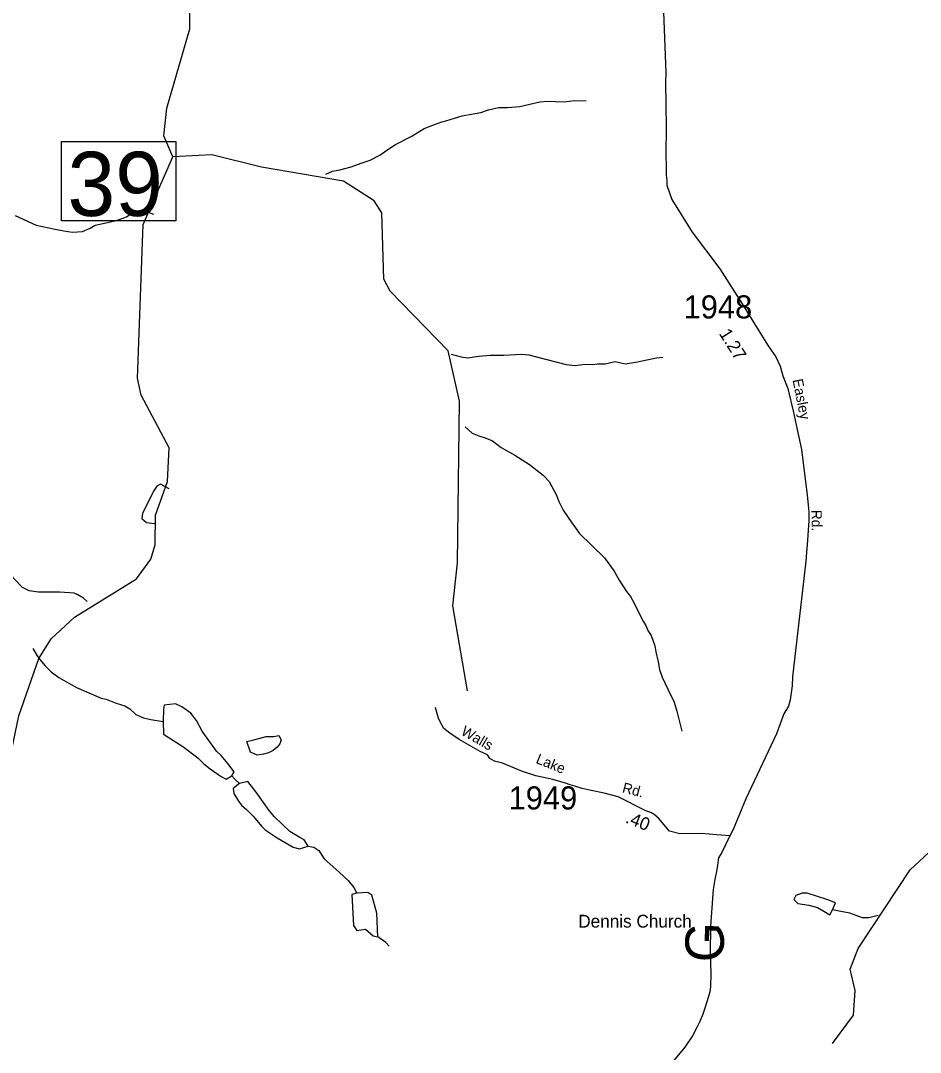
# Model space of a CAD drawing. Extents: x 1551653 to 1702041, y 811336 to 920032.
# Drawn here: x 1650589 to 1656342, y 905491 to 912089 of the extents above; entities that cross this region are included whole.
import ezdxf

# ---------------------------------------------------------------- set-up
doc = ezdxf.new("R2010")
doc.units = 0
for name, color, linetype in [('Old_Level_11', 7, 'Continuous'), ('Old_Level_17', 7, 'Continuous'), ('Old_Level_22', 7, 'Continuous'), ('Old_Level_31', 7, 'Continuous'), ('Old_Level_32', 7, 'Continuous'), ('Old_Level_59', 7, 'Continuous'), ('Old_Level_62', 7, 'Continuous'), ('Old_Level_8', 7, 'Continuous')]:
    doc.layers.add(name, color=color, linetype=linetype)

msp = doc.modelspace()

# ---------------------------------------------------------------- linework, layer by layer
at = {"layer": 'Old_Level_31'}
msp.add_lwpolyline([(1650850.599, 911316.273), (1651580.907, 911316.273), (1651580.907, 910808.888), (1650850.599, 910808.888), (1650850.599, 911316.273)], dxfattribs=at)
at = {"layer": 'Old_Level_32'}
for points in [[(1654700.185, 912144.846), (1654713.289, 911755.264), (1654712.459, 911694.847), (1654716.647, 911405.318), (1654714.235, 911236.365), (1654716.647, 911147.062), (1654716.647, 911101.203), (1654721.47, 911067.413), (1654721.47, 911036.036), (1654752.829, 910944.319), (1654883.083, 910736.749), (1655059.007, 910501.916), (1655212.783, 910260.454), (1655297.408, 910121.651), (1655364.482, 910015.228), (1655387.402, 909981.143), (1655417.556, 909938.706), (1655445.377, 909879.906), (1655462.536, 909818.322), (1655493.238, 909736.145), (1655530.386, 909584.047), (1655581.042, 909347.449), (1655618.19, 909054.98), (1655626.98, 908972.27), (1655628.85, 908946.217), (1655628.321, 908892.742), (1655617.66, 908735.855), (1655612.516, 908689.536), (1655608.819, 908631.722), (1655523.632, 907893.822), (1655520.864, 907835.965), (1655508.628, 907745.842), (1655498.201, 907705.432), (1655469.505, 907656.695), (1655422.488, 907529.175), (1655298.663, 907266.861), (1655225.307, 907113.665), (1655144.13, 906915.474), (1655123.91, 906875.665)], [(1655123.91, 906875.665), (1655040.944, 906881.7), (1654943.009, 906891.839), (1654804.548, 906888.459), (1654737.006, 906905.359), (1654666.611, 906989.031), (1654640.363, 907013.318), (1654618.598, 907025.565), (1654585.561, 907036.351), (1654409.205, 907125.197), (1654319.618, 907148.032), (1654237.716, 907164.909), (1654178.556, 907178.317), (1654131.246, 907193.888), (1654102.637, 907201.969), (1654072.244, 907212.109), (1653991.193, 907235.769), (1653883.126, 907259.429), (1653798.699, 907286.468), (1653670.558, 907339.861), (1653618.423, 907354.131), (1653589.32, 907370.967), (1653573.18, 907392.949), (1653526.415, 907415.715), (1653393.111, 907492.871), (1653333.462, 907531.506), (1653293.859, 907561.926), (1653272.101, 907603.992), (1653261.609, 907629.222), (1653254.437, 907650.58), (1653240.998, 907697.367)], [(1655123.91, 906875.665), (1655071.338, 906770.16), (1655051.075, 906736.361), (1655044.321, 906689.042), (1655037.567, 906648.482), (1655027.436, 906597.783), (1655017.304, 906533.564), (1654999.318, 906297.925), (1654997.619, 906125.862), (1655002.379, 905995.889), (1655000.034, 905910.088), (1654995.007, 905879.373), (1654985.969, 905848.14), (1654960.332, 905768.415), (1654949.876, 905736.408), (1654931.497, 905688.757), (1654913.308, 905650.502), (1654884.804, 905596.851), (1654835.926, 905525.604), (1654627.689, 905273.695)]]:
    msp.add_lwpolyline(points, dxfattribs=at)
at = {"layer": 'Old_Level_59'}
msp.add_line((1651671.053, 912036.911), (1651662.134, 912723.63), dxfattribs=at)
for points in [[(1651561.145, 911218.958), (1651505.166, 911351.422), (1651524.133, 911528.279), (1651671.053, 912036.911)], [(1655779.272, 905549.063), (1655914.196, 905730.226), (1655925.269, 905887.501), (1655893.281, 906022.836), (1655944.236, 906156.325), (1656275.293, 906658.395), (1656790.281, 907137.089), (1657196.284, 907608.093), (1657349.253, 907913.518), (1657498.223, 908471.875), (1657563.225, 909044.996), (1657567.223, 909412.654), (1657472.284, 909795.281), (1657476.283, 910146.536), (1657556.253, 910522.396), (1657616.231, 910668.906), (1657644.22, 910911.277), (1657619.307, 910954.441), (1657613.258, 911121.968), (1657437.22, 911755.887), (1657414.255, 911956.53)], [(1653446.189, 907802.585), (1653353.198, 908346.178), (1653381.188, 908621.358), (1653394.208, 909655.128), (1653322.235, 909978.393), (1652952.219, 910360.097), (1652911.208, 910436.377), (1652899.213, 910860.117), (1652850.205, 910936.601), (1652652.228, 911062.093), (1652128.217, 911151.598), (1651812.232, 911230.236), (1651561.145, 911218.958)], [(1650291.155, 905371.898), (1650444.124, 905595.405), (1650475.19, 906087.12), (1650401.166, 906180.623), (1650360.155, 906296.273), (1650380.148, 906588.062), (1650442.176, 906862.524), (1650480.213, 907278.677), (1650506.152, 907304.411), (1650577.203, 907644.388), (1650706.181, 908009.38), (1650783.178, 908135.897), (1650934.199, 908273.898), (1651329.129, 908518.73), (1651422.223, 908644.837), (1651448.162, 908736.187), (1651451.135, 908926.476), (1651528.132, 909141.678), (1651539.205, 909358.11), (1651360.194, 909693.268), (1651336.203, 909802.151), (1651373.215, 910786.196), (1651561.145, 911218.958)]]:
    msp.add_lwpolyline(points, dxfattribs=at)
at = {"layer": 'Old_Level_62'}
for points in [[(1652540.987, 911107.41), (1652581.997, 911126.992), (1652630.082, 911134.272), (1652702.465, 911154.982), (1652766.749, 911177.845), (1652823.036, 911196.915), (1652885.577, 911227.878), (1652930.073, 911261.096), (1652984.617, 911296.16), (1653085.4, 911348.448), (1653168.241, 911398.994), (1653234.575, 911423.908), (1653280.917, 911441.132), (1653306.959, 911448.719), (1653363.246, 911465.738), (1653411.433, 911480.912), (1653459.518, 911488.089), (1653531.798, 911500.802), (1653579.986, 911518.027), (1653644.269, 911532.893), (1653700.249, 911533.918), (1653780.322, 911540.582), (1653908.787, 911570.417), (1653956.769, 911573.596), (1654060.73, 911569.802), (1654132.806, 911578.619), (1654204.677, 911575.339)], [(1650554.135, 910843.61), (1650689.059, 910781.274), (1650768.722, 910763.948), (1650808.604, 910755.233), (1650864.378, 910744.365), (1650920.255, 910735.343), (1650984.334, 910740.264), (1651032.624, 910761.487), (1651064.919, 910780.864), (1651145.197, 910797.576), (1651201.381, 910810.597), (1651265.665, 910833.46), (1651306.163, 910862.783), (1651346.251, 910872.112), (1651386.236, 910871.395), (1651437.704, 910850.89)], [(1653340.69, 909956.657), (1653406.409, 909939.023), (1653446.292, 909932.359), (1653518.47, 909943.124), (1653590.546, 909949.891), (1653678.513, 909950.403), (1653790.574, 909956.452), (1653838.454, 909951.634), (1653886.231, 909938.92), (1654077.339, 909889.605), (1654133.319, 909884.684), (1654197.397, 909891.553), (1654245.38, 909890.733), (1654277.368, 909894.219), (1654325.35, 909895.347), (1654389.531, 909908.265), (1654453.302, 909895.244), (1654533.478, 909907.855), (1654581.665, 909916.98), (1654653.843, 909931.744), (1654693.931, 909937.075)], [(1653430.913, 909492.317), (1653476.434, 909451.922), (1653518.162, 909433.159), (1653565.94, 909418.396), (1653605.617, 909401.684), (1653660.879, 909358.726), (1653748.128, 909311.256), (1653843.067, 909249.638), (1653929.907, 909182.176), (1653967.227, 909141.575), (1654002.29, 909078.932), (1654015.824, 909054.736), (1654029.152, 909014.443), (1654058.27, 908957.951), (1654112.916, 908877.058), (1654136.394, 908844.66), (1654159.873, 908812.262), (1654321.249, 908653.551), (1654383.79, 908568.455), (1654414.855, 908511.963), (1654463.658, 908439.067), (1654489.187, 908406.669), (1654500.772, 908382.473), (1654570.49, 908245.293), (1654586.074, 908220.994), (1654599.607, 908188.801), (1654621.035, 908156.403), (1654644.001, 908092.016), (1654649.332, 908051.929), (1654664.301, 907987.747), (1654673.528, 907939.56), (1654690.753, 907891.27), (1654729.405, 907810.582), (1654768.057, 907729.997), (1654785.179, 907673.71), (1654817.065, 907545.142)], [(1651538.18, 909096.054), (1651482.405, 909124.966), (1651459.952, 909111.228), (1651437.294, 909081.085), (1651367.474, 908936.933), (1651363.578, 908905.355), (1651393.618, 908879.109), (1651444.368, 908872.65)], [(1651013.144, 908375.398), (1650990.178, 908396.314), (1650954.601, 908416.921), (1650930.713, 908427.276), (1650838.849, 908434.863), (1650702.9, 908433.223), (1650643.127, 908442.245), (1650601.502, 908464.904), (1650544.395, 908521.908), (1650509.228, 908574.504), (1650472.011, 908619.103), (1650439.305, 908666.777)], [(1650667.118, 908074.689), (1650694.288, 908027.322), (1650711.922, 908003.024), (1650745.243, 907962.526), (1650784.613, 907925.822), (1650834.031, 907889.015), (1650944.964, 907825.039), (1651103.777, 907756.346), (1651135.662, 907749.887), (1651199.228, 907724.768), (1651254.9, 907707.851), (1651286.581, 907687.244), (1651326.053, 907652.59), (1651373.625, 907629.829), (1651421.402, 907618.961), (1651500.963, 907608.093)], [(1651938.544, 907260.325), (1651953.82, 907285.957), (1651912.707, 907338.655), (1651871.594, 907389.303), (1651842.067, 907417.805), (1651750.101, 907545.347), (1651713.294, 907614.04), (1651675.975, 907660.587), (1651618.662, 907701.597), (1651578.985, 907720.257), (1651507.012, 907711.85), (1651502.5, 907685.603), (1651500.963, 907608.093)], [(1651500.963, 907608.093), (1651501.885, 907525.56), (1651626.557, 907447.538), (1651721.394, 907373.924), (1651760.764, 907337.22), (1651800.236, 907304.514), (1651871.389, 907255.301), (1651903.07, 907238.795), (1651938.544, 907260.325)], [(1652101.458, 907391.353), (1652057.782, 907410.116), (1652034.918, 907478.5), (1652071.11, 907487.933), (1652111.3, 907499.211), (1652159.385, 907510.386), (1652207.367, 907511.616), (1652239.458, 907517.05), (1652255.042, 907490.804), (1652246.634, 907464.967), (1652228.282, 907443.232), (1652203.984, 907421.701), (1652173.738, 907406.22), (1652141.648, 907398.735), (1652101.458, 907391.353)], [(1651938.544, 907260.325), (1651959.049, 907237.872), (1651988.474, 907209.677)], [(1651988.474, 907209.677), (1651948.079, 907177.997), (1651951.565, 907146.009), (1651982.732, 907097.411), (1652000.367, 907073.113), (1652035.841, 907042.56), (1652075.211, 907001.857), (1652131.805, 906936.548), (1652151.695, 906914.607), (1652228.897, 906863.242), (1652331.834, 906803.469), (1652371.716, 906792.806), (1652427.901, 906810.851)], [(1652427.901, 906810.851), (1652402.577, 906850.323), (1652374.895, 906864.78), (1652309.483, 906903.842), (1652211.058, 906997.551), (1652177.737, 907038.151), (1652095.716, 907155.543), (1652040.762, 907222.493), (1651988.474, 907209.677)], [(1652427.901, 906810.851), (1652463.785, 906803.264), (1652495.465, 906782.759), (1652530.529, 906728.112), (1652625.161, 906644.554), (1652682.063, 906590.01)], [(1652682.063, 906590.01), (1652719.792, 906545.103), (1652737.324, 906510.04)], [(1652737.324, 906510.04), (1652707.181, 906500.915), (1652716.511, 906302.424), (1652739.375, 906271.359), (1652792.791, 906278.843), (1652842.516, 906236.808), (1652871.633, 906230.348)], [(1652871.633, 906230.348), (1652866.199, 906382.19), (1652834.006, 906496.096), (1652808.682, 906514.551), (1652737.324, 906510.04)], [(1655779.272, 906403.207), (1655798.854, 906448.421), (1655749.232, 906467.286), (1655617.896, 906509.527), (1655585.908, 906510.04), (1655545.717, 906494.763), (1655532.287, 906468.927), (1655558.841, 906442.577), (1655628.661, 906433.35), (1655684.435, 906418.381), (1655724.01, 906393.775), (1655763.585, 906371.014), (1655779.272, 906403.207)], [(1656071.779, 906366.401), (1656011.186, 906350.817), (1655971.201, 906351.534), (1655889.795, 906380.857), (1655831.97, 906391.93), (1655779.272, 906403.207)], [(1652945.144, 906169.961), (1652924.537, 906194.259), (1652871.633, 906230.348)]]:
    msp.add_lwpolyline(points, dxfattribs=at)

# ---------------------------------------------------------------- texts
at = {"layer": 'Old_Level_11'}
for s, rotation, p in [('Easley', 281.1270639, (1655523.96, 909791.829)), ('Rd.', 270.963075, (1655645.208, 908960.34)), ('Walls', 329.9379778, (1653399.281, 907526.772)), ('Lake', 337.8356528, (1653878.477, 907343.045)), ('Rd.', 345.3341778, (1654431.317, 907155.095))]:
    msp.add_text(s, height=65.6167, rotation=rotation, dxfattribs=at).set_placement(p)
at = {"layer": 'Old_Level_17'}
for s, rotation, p in [('1.27', 302.2211194, (1655051.214, 910088.101)), ('.40', 338.1095889, (1654450.682, 906961.979))]:
    msp.add_text(s, height=82.0208, rotation=rotation, dxfattribs=at).set_placement(p)
at = {"layer": 'Old_Level_22'}
msp.add_text('Dennis Church', height=82.02083, dxfattribs=at).set_placement((1654154.289, 906289.125))
msp.add_text('G', height=246.062, rotation=88.5577306, dxfattribs=at).set_placement((1655082.046, 906065.328))
at = {"layer": 'Old_Level_31'}
msp.add_text('39', height=410.1042, dxfattribs=at).set_placement((1650888.459, 910840.098))
at = {"layer": 'Old_Level_8'}
for s, p in [('1948', (1654827.296, 910184.458)), ('1949', (1653708.399, 907044.535))]:
    msp.add_text(s, height=147.6375, dxfattribs=at).set_placement(p)

doc.saveas('drawing.dxf')
